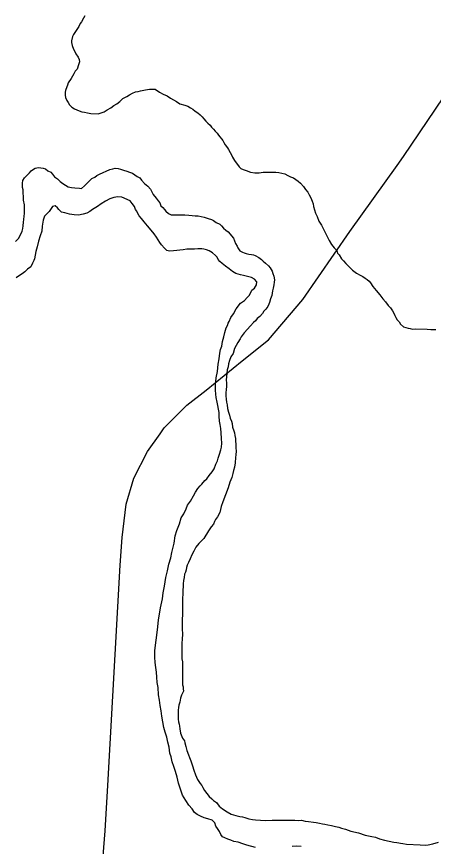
# Model space of a CAD drawing. Extents: x 2010165 to 2382125, y 1060529 to 1407316.
# Drawn here: x 2150203 to 2152412, y 1212933 to 1217333 of the extents above; entities that cross this region are included whole.
import ezdxf

# ---------------------------------------------------------------- set-up
doc = ezdxf.new("R2010")
doc.units = 0
for name, color, linetype in [('GM_X_Major_River', 7, 'Continuous'), ('GM_X_Minor_River', 7, 'Continuous'), ('GM_X_US_Route', 7, 'Continuous')]:
    doc.layers.add(name, color=color, linetype=linetype)

msp = doc.modelspace()

# ---------------------------------------------------------------- linework, layer by layer
at = {"layer": 'GM_X_Major_River'}
for points in [[(2150197.1, 1216140.4), (2150212.9, 1216156.6), (2150222.7, 1216172.8), (2150232.5, 1216195), (2150236.3, 1216209.1), (2150238.1, 1216223.1), (2150239.9, 1216243.2), (2150241.7, 1216257.3), (2150243.4, 1216275.4), (2150245.3, 1216289.5), (2150245.1, 1216299.5), (2150244.7, 1216335.6), (2150240.3, 1216359.6), (2150240.1, 1216379.7), (2150237.8, 1216397.7), (2150237.6, 1216413.8), (2150235.4, 1216427.8), (2150235.3, 1216439.8), (2150235.2, 1216449.8), (2150237, 1216463.9), (2150244.8, 1216478.1), (2150262.6, 1216496.3), (2150272.5, 1216504.5), (2150280.4, 1216514.6), (2150292.3, 1216524.8), (2150302.2, 1216528.9), (2150320.2, 1216533.1), (2150332.3, 1216531.3), (2150344.3, 1216529.4), (2150356.4, 1216525.6), (2150368.5, 1216515.7), (2150384.7, 1216507.9), (2150392.8, 1216497.9), (2150405, 1216484), (2150419.2, 1216472.2), (2150433.4, 1216458.3), (2150447.5, 1216448.4), (2150461.7, 1216438.6), (2150475.8, 1216430.7), (2150493.9, 1216426.9), (2150512, 1216425.2), (2150536, 1216423.4), (2150548.1, 1216421.6), (2150563.9, 1216435.8), (2150573.8, 1216446), (2150587.6, 1216460.2), (2150601.5, 1216474.4), (2150617.4, 1216482.6), (2150629.3, 1216490.8), (2150643.2, 1216497), (2150697, 1216521.7), (2150713, 1216525.9), (2150725, 1216530.1), (2150741, 1216528.3), (2150753.1, 1216524.4), (2150769.2, 1216518.6)], [(2150769.2, 1216518.6), (2150787.3, 1216512.8), (2150801.4, 1216509), (2150817.5, 1216503.1), (2150829.6, 1216493.3), (2150841.7, 1216485.4), (2150855.9, 1216477.5), (2150866, 1216465.6), (2150880.3, 1216447.7), (2150898.5, 1216433.9), (2150912.8, 1216418), (2150927.1, 1216390.1), (2150943.4, 1216370.3), (2150953.6, 1216356.3), (2150961.8, 1216346.4), (2150968, 1216330.4), (2150978.1, 1216320.5), (2150986.3, 1216310.6), (2150994.4, 1216300.7), (2151008.6, 1216288.8), (2151022.7, 1216282.9), (2151062.8, 1216281.4), (2151094.8, 1216281.8), (2151116.9, 1216280.1), (2151133, 1216278.3), (2151149, 1216276.5), (2151165, 1216276.7), (2151181.1, 1216272.9), (2151197.2, 1216269), (2151219.3, 1216263.3), (2151235.4, 1216257.5), (2151247.5, 1216251.6), (2151261.7, 1216241.7), (2151279.8, 1216231.9), (2151289.9, 1216224), (2151300.1, 1216212.1), (2151312.3, 1216200.2), (2151324.4, 1216192.3), (2151352.9, 1216158.6), (2151363.3, 1216130.6), (2151371.5, 1216116.7), (2151375.6, 1216106.7), (2151385.9, 1216090.8), (2151399.9, 1216084.9), (2151410, 1216081.1), (2151420.1, 1216077.1), (2151434.2, 1216073.3), (2151448.2, 1216071.5), (2151458.3, 1216069.6), (2151468.3, 1216065.7), (2151486.5, 1216055.9), (2151500.6, 1216046), (2151510.8, 1216036.1), (2151522.9, 1216026.2), (2151539.1, 1216012.4), (2151547.3, 1216000.5), (2151557.6, 1215982.5), (2151561.7, 1215970.5), (2151565.9, 1215956.6), (2151570.2, 1215936.5), (2151568.3, 1215924.5), (2151566.5, 1215910.4), (2151562.8, 1215892.3), (2151558.9, 1215878.2), (2151555.2, 1215854.1), (2151549.5, 1215836), (2151543.7, 1215817.8), (2151539.8, 1215807.8), (2151534, 1215795.6), (2151524.1, 1215781.5), (2151514.2, 1215771.3), (2151506.4, 1215759.2), (2151492.6, 1215743), (2151478.7, 1215732.8), (2151468.8, 1215720.6), (2151458.9, 1215710.5), (2151443.1, 1215694.2), (2151409.6, 1215655.7), (2151393.8, 1215635.4), (2151387.9, 1215625.3), (2151376.2, 1215605.1), (2151366.4, 1215588.9), (2151358.6, 1215572.8), (2151350.9, 1215546.6), (2151339.1, 1215528.4), (2151331.3, 1215510.3), (2151325.6, 1215492.1), (2151323.8, 1215476.1), (2151320, 1215459.9), (2151318.2, 1215441.9), (2151316.4, 1215423.8), (2151314.7, 1215407.7), (2151314.9, 1215389.7), (2151315.1, 1215371.6), (2151313.3, 1215355.6), (2151311.6, 1215337.5), (2151311.8, 1215321.4), (2151314, 1215305.4), (2151316.2, 1215289.4), (2151318.4, 1215275.3), (2151320.7, 1215255.3)], [(2151389.5, 1215964.4), (2151365.4, 1215970.1), (2151347.2, 1215982), (2151329, 1215995.8), (2151310.8, 1216009.6), (2151292.6, 1216023.4), (2151280.4, 1216035.3), (2151272.2, 1216045.2), (2151266.1, 1216057.2), (2151257.9, 1216067.1), (2151241.7, 1216081), (2151223.6, 1216090.8), (2151209.5, 1216096.6), (2151195.4, 1216100.5), (2151185.3, 1216102.4), (2151175.3, 1216102.2), (2151163.3, 1216102.1), (2151145.3, 1216099.9), (2151125.3, 1216099.6), (2151105.2, 1216099.4), (2151085.2, 1216097.1), (2151069.2, 1216094.9), (2151053.2, 1216092.7), (2151035.2, 1216090.5), (2151013.2, 1216090.2), (2150999.2, 1216092.1), (2150987, 1216105.9), (2150970.7, 1216123.8), (2150962.5, 1216135.7), (2150954.3, 1216149.7), (2150944.1, 1216163.6), (2150931.9, 1216181.5), (2150915.6, 1216201.4), (2150897.3, 1216223.2), (2150878.9, 1216245.1), (2150864.7, 1216262.9), (2150852.5, 1216276.8), (2150846.3, 1216288.8), (2150840.2, 1216300.8), (2150834, 1216310.7), (2150827.8, 1216326.7), (2150815.6, 1216342.6), (2150805.4, 1216356.5), (2150761, 1216376.1), (2150739, 1216377.8), (2150719, 1216373.5), (2150697, 1216367.2), (2150675.2, 1216354.9), (2150651.3, 1216340.6), (2150631.5, 1216326.3), (2150605.6, 1216309.9), (2150591.7, 1216299.7), (2150575.8, 1216291.5), (2150555.9, 1216285.2), (2150531.9, 1216280.9), (2150507.8, 1216282.6), (2150483.7, 1216286.4), (2150459.6, 1216292.1), (2150441.5, 1216295.9), (2150427.3, 1216309.8), (2150419.2, 1216319.7), (2150407, 1216329.6), (2150393.1, 1216325.4), (2150375.4, 1216299.1), (2150351.6, 1216274.7), (2150343.9, 1216254.6), (2150342.1, 1216242.5), (2150338.3, 1216222.4), (2150336.6, 1216196.3), (2150329, 1216170.1), (2150319.3, 1216141.9), (2150311.7, 1216111.7), (2150306, 1216087.6), (2150302.3, 1216067.4), (2150298.5, 1216049.3), (2150294.6, 1216039.3), (2150286.8, 1216025.1), (2150279, 1216007), (2150261.1, 1215994.7), (2150247.3, 1215980.5), (2150233.4, 1215968.3), (2150219.5, 1215960.1), (2150201.7, 1215947.8)], [(2151022.3, 1213407.8), (2151016, 1213427.8), (2151011.6, 1213459.8), (2151005.2, 1213485.8), (2150998.9, 1213511.8), (2150990.5, 1213537.8), (2150984.2, 1213563.8), (2150977.8, 1213593.8), (2150973.4, 1213623.9), (2150969, 1213651.9), (2150964.6, 1213679.9), (2150960.2, 1213708), (2150955.9, 1213736), (2150953.3, 1213776.1), (2150949, 1213802.1), (2150946.6, 1213830.2), (2150944.3, 1213856.3), (2150941.9, 1213882.3), (2150937.6, 1213908.3), (2150935.2, 1213936.4), (2150936.7, 1213972.5), (2150949.4, 1214081), (2150954.7, 1214133.3), (2150965.9, 1214197.6), (2150977.2, 1214245.9), (2150980.8, 1214278), (2150986.4, 1214312.2), (2150993.8, 1214358.5), (2151003.3, 1214394.7), (2151010.9, 1214428.9), (2151020.5, 1214463.1), (2151026.1, 1214491.3), (2151031.8, 1214513.4), (2151037.5, 1214541.6), (2151043, 1214579.8), (2151052.6, 1214608), (2151060.4, 1214626.1), (2151066.2, 1214644.3), (2151075.8, 1214674.5), (2151089.6, 1214696.7), (2151101.2, 1214722.9), (2151109, 1214743.1), (2151124.7, 1214763.3), (2151140.4, 1214791.6), (2151152.1, 1214811.8), (2151163.9, 1214830), (2151175.8, 1214844.2), (2151185.7, 1214854.4), (2151201.4, 1214872.6), (2151211.3, 1214882.8), (2151223.1, 1214899), (2151238.9, 1214919.2), (2151250.7, 1214935.4), (2151258.4, 1214959.6), (2151268.2, 1214977.8), (2151272, 1214991.9), (2151277.8, 1215012), (2151285.5, 1215036.2), (2151289.3, 1215050.3), (2151291, 1215070.4), (2151288.7, 1215096.4), (2151288.3, 1215126.5), (2151286, 1215148.5), (2151281.7, 1215170.6), (2151279.5, 1215188.6), (2151277.1, 1215214.6), (2151276.8, 1215234.7), (2151266.1, 1215288.8), (2151261.8, 1215312.8), (2151259.6, 1215330.8), (2151257.3, 1215352.8), (2151256.9, 1215380.9), (2151260.4, 1215417.1), (2151268, 1215451.3), (2151271.5, 1215489.5), (2151277.2, 1215517.6), (2151280.8, 1215547.8), (2151284.5, 1215567.9), (2151290.3, 1215586), (2151294, 1215610.1), (2151301.7, 1215634.3), (2151307.4, 1215658.4), (2151313.1, 1215682.6), (2151320.9, 1215694.7), (2151324.8, 1215706.8), (2151330.6, 1215716.9), (2151338.4, 1215737.1), (2151352.1, 1215757.3), (2151367.8, 1215783.6), (2151389.5, 1215813.9), (2151411.3, 1215828.2), (2151425.1, 1215844.5), (2151437, 1215856.7), (2151450.7, 1215882.9), (2151464.6, 1215893.1), (2151474.3, 1215911.3), (2151476.1, 1215927.4), (2151463.9, 1215941.2), (2151447.8, 1215949.1), (2151405.6, 1215960.6), (2151389.5, 1215964.4)], [(2151320.7, 1215255.3), (2151326.9, 1215235.3), (2151331.1, 1215219.3), (2151335.4, 1215203.3), (2151341.6, 1215187.3), (2151345.7, 1215175.4), (2151348, 1215155.3), (2151354.2, 1215137.3), (2151358.4, 1215125.4), (2151360.6, 1215111.3), (2151362.8, 1215095.3), (2151363, 1215081.3), (2151365.2, 1215065.3), (2151365.4, 1215047.2), (2151367.7, 1215029.2), (2151365.9, 1215009.1), (2151364.1, 1214995), (2151362.5, 1214966.9), (2151358.8, 1214944.8), (2151353, 1214926.7), (2151349.2, 1214910.6), (2151343.5, 1214888.4), (2151333.8, 1214864.2), (2151324.2, 1214834), (2151297.1, 1214759.4), (2151287.4, 1214735.2), (2151279.8, 1214703.1), (2151268.1, 1214680.8), (2151258.2, 1214666.7), (2151252.4, 1214656.6), (2151246.5, 1214642.5), (2151234.7, 1214628.3), (2151221, 1214606), (2151195.4, 1214565.6), (2151169.7, 1214539.2), (2151154, 1214518.9), (2151142.2, 1214498.7), (2151132.5, 1214478.5), (2151122.7, 1214458.4), (2151115, 1214438.2), (2151107.1, 1214424.1), (2151103.3, 1214412), (2151101.4, 1214399.9), (2151097.6, 1214387.8), (2151093.7, 1214375.7), (2151092, 1214359.7), (2151088.2, 1214343.6), (2151086.4, 1214325.5), (2151086.6, 1214311.4), (2151084.8, 1214291.4), (2151085.1, 1214271.3), (2151083.4, 1214249.2), (2151081.7, 1214223.1), (2151082.1, 1214197), (2151082.5, 1214164.9), (2151080.9, 1214134.8), (2151081.5, 1214086.7), (2151081.9, 1214058.6), (2151080.2, 1214032.5), (2151078.5, 1214010.4), (2151078.8, 1213988.3), (2151079.2, 1213958.2), (2151079.6, 1213928.1), (2151081.8, 1213912.1), (2151082, 1213898.1), (2151082.2, 1213884), (2151082.3, 1213870), (2151082.6, 1213851.9), (2151082.8, 1213837.9), (2151083.4, 1213789.8), (2151085.5, 1213779.7), (2151085.7, 1213767.7), (2151087.8, 1213755.7), (2151078.1, 1213735.5), (2151072.3, 1213719.4), (2151068.6, 1213697.3), (2151062.8, 1213681.1), (2151060.9, 1213669.1), (2151059.1, 1213655), (2151059.3, 1213637), (2151059.5, 1213622.9), (2151059.7, 1213606.9), (2151061.9, 1213592.9), (2151064.1, 1213580.9), (2151066.2, 1213570.8), (2151068.4, 1213556.8), (2151072.7, 1213532.8), (2151083.1, 1213506.8), (2151093.3, 1213492.9), (2151095.4, 1213482.9), (2151099.7, 1213462.9), (2151106, 1213440.9), (2151114.3, 1213419), (2151120.5, 1213405), (2151126.7, 1213387), (2151135.1, 1213361), (2151143.4, 1213337.1), (2151151.7, 1213313.1), (2151162.1, 1213287.1), (2151176.4, 1213267.2), (2151184.6, 1213255.3)], [(2151469.3, 1212927.8), (2151423.1, 1212939.2), (2151403, 1212947), (2151376.8, 1212954.7), (2151354.7, 1212958.4), (2151338.6, 1212966.3), (2151322.5, 1212972.1), (2151306.4, 1212977.9), (2151294.3, 1212983.8), (2151286.1, 1212995.7), (2151277.9, 1213011.7), (2151267.7, 1213027.6), (2151259.5, 1213039.5), (2151253.3, 1213057.5), (2151239, 1213071.4), (2151216.9, 1213079.1), (2151196.8, 1213084.9), (2151178.7, 1213092.7), (2151160.5, 1213102.5), (2151146.4, 1213112.4), (2151134.1, 1213132.3), (2151115.8, 1213152.1), (2151099.4, 1213176), (2151083, 1213203.9), (2151072.6, 1213235.9), (2151062.2, 1213267.8), (2151053.7, 1213299.8), (2151045.3, 1213329.8), (2151037, 1213355.8), (2151028.6, 1213381.8), (2151022.3, 1213407.8)], [(2151184.6, 1213255.3), (2151190.7, 1213245.3), (2151198.9, 1213229.4), (2151211.1, 1213213.5), (2151223.4, 1213197.6), (2151237.6, 1213185.7), (2151247.7, 1213175.8), (2151261.9, 1213166), (2151276.1, 1213146.1), (2151294.4, 1213132.3), (2151318.6, 1213116.5), (2151340.8, 1213104.7), (2151364.9, 1213097), (2151387.1, 1213091.3), (2151401.1, 1213089.4), (2151413.2, 1213085.6), (2151433.3, 1213079.8), (2151453.4, 1213076), (2151469.4, 1213074.2), (2151495.5, 1213072.5), (2151523.6, 1213070.9), (2151557.6, 1213071.3), (2151595.7, 1213071.8), (2151625.7, 1213072.1), (2151653.8, 1213072.5), (2151677.8, 1213072.8), (2151695.8, 1213071), (2151713.9, 1213071.2), (2151732, 1213067.4), (2151750, 1213065.6), (2151776.1, 1213061.9), (2151790.2, 1213060.1), (2151808.2, 1213056.3), (2151824.3, 1213052.5), (2151836.4, 1213050.6), (2151852.4, 1213046.8), (2151872.5, 1213043.1), (2151892.6, 1213039.3), (2151910.7, 1213035.5), (2151924.8, 1213029.6), (2151946.9, 1213023.9), (2151975.1, 1213014.2), (2152015.3, 1213004.7), (2152051.5, 1212993.1), (2152085.6, 1212985.5), (2152105.7, 1212981.7), (2152125.9, 1212973.9), (2152154, 1212966.3), (2152178.1, 1212960.5), (2152202.3, 1212954.8), (2152218.3, 1212953), (2152228.3, 1212951.1), (2152238.4, 1212949.2), (2152250.4, 1212947.4), (2152270.5, 1212945.6), (2152342.7, 1212940.5), (2152370.7, 1212938.8), (2152384.7, 1212941), (2152408.7, 1212947.3), (2152438.6, 1212955.7)], [(2151711.7, 1212932.7), (2151687.6, 1212934.4), (2151663.6, 1212932.1)]]:
    msp.add_lwpolyline(points, dxfattribs=at)
at = {"layer": 'GM_X_Minor_River'}
for points in [[(2150564.1, 1217336.7), (2150558.3, 1217324.6), (2150546.5, 1217306.4), (2150540.6, 1217296.3), (2150532.8, 1217280.2), (2150505.3, 1217237.7), (2150499.5, 1217227.6), (2150493.7, 1217205.4), (2150493.9, 1217195.4), (2150498.1, 1217179.4), (2150504.3, 1217161.4), (2150512.5, 1217147.5), (2150516.7, 1217135.5), (2150528.9, 1217117.6), (2150535.1, 1217105.6), (2150537.3, 1217093.6), (2150531.5, 1217077.5), (2150523.7, 1217055.3), (2150513.9, 1217043.2), (2150506.1, 1217029), (2150492.3, 1217004.8), (2150476.6, 1216982.5), (2150472.8, 1216970.4), (2150468.9, 1216960.3), (2150463.1, 1216942.2), (2150461.2, 1216932.2), (2150461.5, 1216916.1), (2150461.6, 1216904.1), (2150469.8, 1216888.1), (2150476, 1216878.2), (2150484.1, 1216866.2), (2150496.3, 1216852.3), (2150510.5, 1216844.5), (2150522.6, 1216838.6), (2150534.7, 1216832.7), (2150548.7, 1216828.9), (2150562.8, 1216827.1), (2150578.9, 1216823.2), (2150597, 1216819.5), (2150635, 1216817.9), (2150651, 1216822.1), (2150667, 1216828.3), (2150682.9, 1216838.6), (2150702.8, 1216848.8), (2150718.6, 1216861.1), (2150734.5, 1216871.3), (2150750.4, 1216883.6), (2150766.2, 1216899.8), (2150788.1, 1216910.1), (2150802, 1216918.3), (2150817.9, 1216926.5), (2150833.9, 1216934.7), (2150847.9, 1216936.9), (2150859.8, 1216939.1), (2150885.8, 1216945.4), (2150907.8, 1216947.7), (2150925.8, 1216947.9), (2150937.9, 1216948), (2150960.1, 1216932.3), (2150980.3, 1216922.5), (2151000.4, 1216912.7), (2151018.6, 1216900.9)], [(2151018.6, 1216900.9), (2151034.8, 1216891.1), (2151050.9, 1216883.2), (2151069.1, 1216871.4), (2151095.2, 1216863.7), (2151111.3, 1216857.9), (2151125.5, 1216850), (2151137.6, 1216842.1), (2151149.7, 1216832.3), (2151163.9, 1216822.4), (2151176.1, 1216812.5), (2151186.2, 1216802.6), (2151196.4, 1216790.7), (2151206.5, 1216778.8), (2151216.7, 1216768.9), (2151228.9, 1216757), (2151237, 1216747.1), (2151247.2, 1216737.1), (2151255.3, 1216725.2), (2151265.5, 1216715.3), (2151273.6, 1216705.4), (2151296.1, 1216675.6), (2151302.2, 1216665.6), (2151308.4, 1216653.6), (2151320.6, 1216637.7), (2151326.7, 1216627.8), (2151334.9, 1216611.8), (2151343.1, 1216599.9), (2151347.3, 1216587.9), (2151357.5, 1216570), (2151367.7, 1216558.1), (2151373.9, 1216548.1), (2151382, 1216536.2), (2151392.1, 1216528.2), (2151404.2, 1216522.4), (2151420.3, 1216516.6), (2151442.5, 1216508.8), (2151466.6, 1216505.1), (2151488.6, 1216505.4), (2151510.6, 1216507.6), (2151534.7, 1216507.9), (2151560.7, 1216508.3), (2151576.7, 1216508.4), (2151592.8, 1216506.6), (2151608.8, 1216502.8), (2151624.9, 1216499), (2151641.1, 1216491.2), (2151655.2, 1216483.3), (2151671.3, 1216477.5), (2151683.4, 1216469.6), (2151695.6, 1216459.8), (2151707.7, 1216449.9), (2151724, 1216432), (2151734.2, 1216416.1), (2151746.4, 1216402.2), (2151754.6, 1216388.2), (2151762.8, 1216372.3), (2151769.1, 1216354.3), (2151775.3, 1216340.3), (2151777.5, 1216326.3), (2151781.7, 1216308.3), (2151787.9, 1216290.3), (2151796.2, 1216272.4), (2151804.5, 1216248.4), (2151818.8, 1216226.5), (2151849.7, 1216166.7), (2151859.9, 1216146.8), (2151872.2, 1216124.8), (2151886.5, 1216107), (2151900.7, 1216093.1), (2151904.9, 1216079.1), (2151913, 1216069.2), (2151925.3, 1216049.2), (2151935.5, 1216037.3), (2151947.7, 1216023.4), (2151966, 1216005.6), (2151984.2, 1215987.8), (2152004.5, 1215972), (2152024.6, 1215962.2), (2152038.8, 1215954.3), (2152050.9, 1215946.4), (2152061, 1215938.6), (2152071.1, 1215930.6), (2152079.3, 1215920.7), (2152091.5, 1215902.8), (2152109.8, 1215881), (2152128.2, 1215857.1), (2152144.5, 1215837.2), (2152158.7, 1215821.4), (2152173, 1215801.5), (2152185.2, 1215789.6), (2152195.4, 1215773.7), (2152203.6, 1215757.7), (2152207.8, 1215747.7), (2152213.9, 1215737.8), (2152220.1, 1215725.8), (2152230.2, 1215713.9), (2152238.4, 1215702), (2152254.6, 1215688.1), (2152266.7, 1215684.3), (2152278.8, 1215680.4)], [(2152278.8, 1215680.4), (2152288.8, 1215678.5), (2152300.8, 1215676.6), (2152316.9, 1215676.8), (2152379, 1215675.6), (2152399.1, 1215673.8), (2152425.1, 1215674.2)]]:
    msp.add_lwpolyline(points, dxfattribs=at)
at = {"layer": 'GM_X_US_Route'}
for points in [[(2152219.5, 1216543.9), (2152253.1, 1216591.1), (2152637.2, 1217159.2)], [(2151399.3, 1215507.1), (2151538.7, 1215619.5), (2151720.9, 1215833.9), (2151969.4, 1216192.9), (2152219.5, 1216543.9)], [(2150963.3, 1215120.8), (2150985.8, 1215152.5), (2151105.5, 1215272), (2151207.3, 1215352.4), (2151399.3, 1215507.1)], [(2150686.8, 1213256.3), (2150752.5, 1214423.5), (2150761.9, 1214571.8), (2150783.5, 1214748.6), (2150825.3, 1214885.4), (2150896.8, 1215027.1), (2150963.3, 1215120.8)], [(2151120.9, 1209254.7), (2150669.4, 1212313.4), (2150644.5, 1212660.1), (2150673.3, 1213016.2), (2150686.8, 1213256.3)]]:
    msp.add_lwpolyline(points, dxfattribs=at)

doc.saveas('drawing.dxf')
